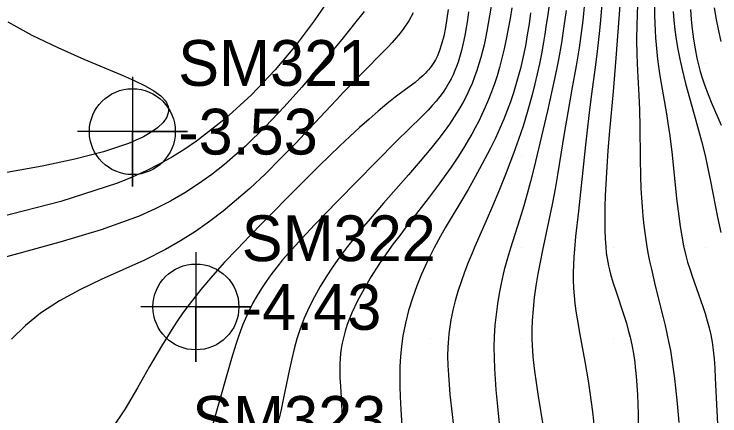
# Model space of a CAD drawing. Extents: x 2602990 to 2605851, y 618069 to 619180.
# Drawn here: x 2604152.29 to 2604190.81, y 618490.78 to 618512.72 of the extents above; entities that cross this region are included whole.
import ezdxf

# ---------------------------------------------------------------- set-up
doc = ezdxf.new("R2010")
doc.units = 0
for name, color, linetype in [('Default', 7, 'Continuous'), ('DTM Contours Major', 7, 'Continuous'), ('DTM Contours Minor', 7, 'Continuous'), ('Exist DTM Breakline', 7, 'Continuous'), ('Exist DTM Regular Point Underwater CELL', 7, 'Continuous'), ('Exist DTM Regular Point Underwater Cogo Elevation', 7, 'Continuous'), ('Exist DTM Regular Point Underwater Cogo Number', 7, 'Continuous'), ('Exist DTM Scan Elevation Point', 7, 'Continuous')]:
    doc.layers.add(name, color=color, linetype=linetype)

# ---------------------------------------------------------------- blocks, each defined once
blk = doc.blocks.new('POINT_DISPLAY')
at = {"layer": 'Default'}
blk.add_line((0, 0), (0, 0), dxfattribs=at)

msp = doc.modelspace()

# ---------------------------------------------------------------- linework, layer by layer
at = {"layer": 'DTM Contours Major'}
for points in [[(2604184.39, 618513.511), (2604184.298, 618512.38), (2604184.246, 618511.833), (2604184.139, 618510.843), (2604184.027, 618509.95), (2604183.791, 618508.215), (2604183.661, 618507.189), (2604183.475, 618505.578), (2604183.089, 618501.967), (2604182.935, 618500.569), (2604182.873, 618499.884), (2604182.843, 618499.459), (2604182.822, 618499.035), (2604182.811, 618498.611), (2604182.812, 618498.188), (2604182.826, 618497.763), (2604182.855, 618497.338), (2604182.898, 618496.919), (2604182.953, 618496.498), (2604183.019, 618496.076), (2604183.17, 618495.227), (2604183.442, 618493.75), (2604183.62, 618492.706), (2604183.7, 618492.191), (2604183.809, 618491.407), (2604183.873, 618490.857), (2604183.924, 618490.311)], [(2604171.391, 618512.868), (2604170.877, 618512.208), (2604170.17, 618511.334), (2604168.855, 618509.742), (2604167.989, 618508.724), (2604167.038, 618507.657), (2604166.013, 618506.576), (2604164.922, 618505.515), (2604163.776, 618504.512), (2604163.081, 618503.964), (2604162.363, 618503.448), (2604161.614, 618502.962), (2604160.827, 618502.507), (2604159.995, 618502.082), (2604159.109, 618501.687), (2604157.034, 618500.933), (2604154.787, 618500.266), (2604152.47, 618499.638), (2604150.188, 618499.004)]]:
    msp.add_lwpolyline(points, dxfattribs=at)
at = {"layer": 'DTM Contours Minor'}
for points in [[(2604185.541, 618515.629), (2604185.135, 618510.319), (2604184.981, 618508.503), (2604184.79, 618506.355), (2604184.703, 618505.264), (2604184.621, 618504.073), (2604184.585, 618503.439), (2604184.557, 618502.814), (2604184.537, 618502.206), (2604184.527, 618501.623), (2604184.531, 618500.916), (2604184.546, 618500.47), (2604184.577, 618500.017), (2604184.613, 618499.687), (2604184.659, 618499.369), (2604184.733, 618498.982), (2604184.785, 618498.755), (2604184.843, 618498.53), (2604184.974, 618498.082), (2604185.142, 618497.56), (2604185.553, 618496.341), (2604185.707, 618495.845), (2604185.813, 618495.471), (2604185.909, 618495.088), (2604186.002, 618494.664), (2604186.088, 618494.192), (2604186.16, 618493.7), (2604186.192, 618493.445), (2604186.244, 618492.959), (2604186.286, 618492.456), (2604186.318, 618491.94), (2604186.341, 618491.415), (2604186.354, 618490.885), (2604186.357, 618490.353)], [(2604169.466, 618513.542), (2604168.665, 618512.35), (2604167.686, 618511.045), (2604166.542, 618509.68), (2604165.246, 618508.312), (2604163.811, 618506.994), (2604162.251, 618505.783), (2604161.603, 618505.346), (2604160.933, 618504.932), (2604160.236, 618504.541), (2604159.506, 618504.171), (2604158.74, 618503.822), (2604157.931, 618503.491), (2604154.849, 618502.482), (2604151.421, 618501.623)], [(2604178.402, 618513.592), (2604178.244, 618512.626), (2604178.09, 618511.781), (2604178.016, 618511.413), (2604177.937, 618511.051), (2604177.853, 618510.694), (2604177.761, 618510.343), (2604177.661, 618509.996), (2604177.546, 618509.639), (2604177.421, 618509.286), (2604177.284, 618508.938), (2604177.135, 618508.594), (2604176.974, 618508.255), (2604176.8, 618507.92), (2604176.567, 618507.51), (2604176.315, 618507.106), (2604176.047, 618506.707), (2604175.764, 618506.312), (2604175.47, 618505.922), (2604175.036, 618505.376), (2604174.461, 618504.689), (2604173.816, 618503.944), (2604172.452, 618502.395), (2604171.722, 618501.549), (2604171.362, 618501.12), (2604171.007, 618500.687), (2604170.491, 618500.031), (2604170.158, 618499.587), (2604169.834, 618499.135), (2604169.674, 618498.904), (2604169.328, 618498.38), (2604168.995, 618497.84), (2604168.681, 618497.283), (2604168.389, 618496.712), (2604168.126, 618496.127), (2604167.895, 618495.528), (2604167.722, 618494.992), (2604167.573, 618494.447), (2604167.441, 618493.897), (2604167.322, 618493.342), (2604166.983, 618491.678), (2604166.864, 618491.13), (2604166.74, 618490.585)], [(2604181.526, 618513.532), (2604181.413, 618512.677), (2604181.337, 618512.15), (2604181.254, 618511.617), (2604181.165, 618511.081), (2604181.068, 618510.546), (2604180.962, 618510.012), (2604180.843, 618509.461), (2604180.716, 618508.917), (2604180.581, 618508.382), (2604180.44, 618507.859), (2604180.295, 618507.35), (2604180.067, 618506.606), (2604179.825, 618505.879), (2604179.548, 618505.103), (2604179.149, 618504.053), (2604178.79, 618503.152), (2604178.408, 618502.234), (2604178.055, 618501.427), (2604177.436, 618500.031), (2604177.285, 618499.676), (2604177.074, 618499.156), (2604176.874, 618498.631), (2604176.687, 618498.105), (2604176.517, 618497.58), (2604176.366, 618497.061), (2604176.236, 618496.549), (2604176.179, 618496.289), (2604176.128, 618496.032), (2604176.084, 618495.776), (2604176.046, 618495.522), (2604176.015, 618495.268), (2604175.99, 618495.015), (2604175.973, 618494.773), (2604175.961, 618494.531), (2604175.953, 618494.041), (2604175.964, 618493.54), (2604175.99, 618493.021), (2604176.029, 618492.489), (2604176.078, 618491.948), (2604176.197, 618490.851), (2604176.41, 618488.973)], [(2604183.427, 618513.319), (2604183.325, 618512.365), (2604183.224, 618511.556), (2604183.128, 618510.887), (2604182.968, 618509.892), (2604182.737, 618508.618), (2604182.504, 618507.347), (2604182.311, 618506.202), (2604181.949, 618503.941), (2604181.817, 618503.185), (2604181.651, 618502.322), (2604181.126, 618499.827), (2604180.998, 618499.183), (2604180.878, 618498.535), (2604180.771, 618497.887), (2604180.681, 618497.243), (2604180.611, 618496.607), (2604180.566, 618495.983), (2604180.55, 618495.494), (2604180.552, 618495.011), (2604180.567, 618494.622), (2604180.609, 618494.033), (2604180.628, 618493.835), (2604180.698, 618493.225), (2604180.784, 618492.604), (2604180.882, 618491.975), (2604181.19, 618490.076)], [(2604175.984, 618512.974), (2604175.914, 618512.476), (2604175.833, 618511.99), (2604175.738, 618511.523), (2604175.623, 618511.08), (2604175.485, 618510.67), (2604175.39, 618510.443), (2604175.284, 618510.229), (2604175.167, 618510.028), (2604175.088, 618509.91), (2604175.004, 618509.795), (2604174.916, 618509.685), (2604174.822, 618509.577), (2604174.723, 618509.472), (2604174.619, 618509.37), (2604174.405, 618509.178), (2604174.172, 618508.989), (2604173.659, 618508.602), (2604173.092, 618508.178), (2604172.636, 618507.817), (2604172.158, 618507.42), (2604171.66, 618506.989), (2604171.145, 618506.529), (2604170.616, 618506.042), (2604170.075, 618505.532), (2604169.507, 618504.984), (2604168.93, 618504.419), (2604167.753, 618503.246), (2604165.85, 618501.327), (2604165.149, 618500.614), (2604164.456, 618499.894), (2604163.778, 618499.168), (2604163.12, 618498.433), (2604162.49, 618497.69), (2604162.227, 618497.365), (2604161.969, 618497.036), (2604161.717, 618496.701), (2604161.47, 618496.36), (2604161.226, 618496.011), (2604160.987, 618495.651), (2604160.334, 618494.593), (2604159.687, 618493.473), (2604159.03, 618492.323), (2604158.343, 618491.172), (2604157.609, 618490.05)], [(2604179.452, 618513.066), (2604179.356, 618512.488), (2604179.255, 618511.915), (2604179.146, 618511.353), (2604179.034, 618510.826), (2604178.912, 618510.31), (2604178.778, 618509.805), (2604178.646, 618509.354), (2604178.502, 618508.911), (2604178.348, 618508.477), (2604178.184, 618508.051), (2604178.009, 618507.636), (2604177.825, 618507.231), (2604177.647, 618506.868), (2604177.462, 618506.514), (2604177.27, 618506.168), (2604177.074, 618505.83), (2604176.874, 618505.499), (2604176.54, 618504.97), (2604176.14, 618504.365), (2604175.861, 618503.964), (2604175.489, 618503.451), (2604174.885, 618502.654), (2604173.68, 618501.097), (2604173.334, 618500.641), (2604172.987, 618500.169), (2604172.64, 618499.682), (2604172.205, 618499.043), (2604171.787, 618498.389), (2604171.395, 618497.727), (2604171.039, 618497.065), (2604170.73, 618496.411), (2604170.477, 618495.773), (2604170.357, 618495.405), (2604170.26, 618495.045), (2604170.198, 618494.756), (2604170.149, 618494.471), (2604170.113, 618494.189), (2604170.089, 618493.909), (2604170.074, 618493.63), (2604170.068, 618493.351), (2604170.075, 618492.874), (2604170.097, 618492.398), (2604170.156, 618491.459), (2604170.18, 618490.999), (2604170.19, 618490.549)], [(2604182.415, 618512.919), (2604182.297, 618512.054), (2604182.158, 618511.152), (2604181.997, 618510.239), (2604181.908, 618509.779), (2604181.787, 618509.187), (2604181.659, 618508.598), (2604181.396, 618507.446), (2604180.659, 618504.293), (2604180.481, 618503.583), (2604180.299, 618502.913), (2604180.11, 618502.259), (2604179.873, 618501.491), (2604179.377, 618499.945), (2604179.216, 618499.403), (2604179.041, 618498.751), (2604178.984, 618498.52), (2604178.87, 618498.01), (2604178.764, 618497.472), (2604178.671, 618496.91), (2604178.592, 618496.328), (2604178.532, 618495.732), (2604178.494, 618495.125), (2604178.48, 618494.542), (2604178.485, 618493.956), (2604178.507, 618493.37), (2604178.541, 618492.785), (2604178.586, 618492.203), (2604178.67, 618491.3), (2604178.899, 618489.091)], [(2604186.308, 618513.242), (2604186.287, 618512.678), (2604186.273, 618512.125), (2604186.267, 618511.308), (2604186.282, 618510.495), (2604186.32, 618509.629), (2604186.392, 618508.281), (2604186.42, 618507.49), (2604186.435, 618506.574), (2604186.452, 618504.851), (2604186.477, 618503.865), (2604186.505, 618503.197), (2604186.532, 618502.696), (2604186.566, 618502.191), (2604186.609, 618501.682), (2604186.662, 618501.171), (2604186.727, 618500.659), (2604186.804, 618500.149), (2604186.884, 618499.693), (2604186.975, 618499.239), (2604187.073, 618498.786), (2604187.287, 618497.886), (2604187.723, 618496.147), (2604187.826, 618495.716), (2604187.923, 618495.284), (2604188.013, 618494.85), (2604188.107, 618494.346), (2604188.19, 618493.84), (2604188.265, 618493.333), (2604188.331, 618492.824), (2604188.391, 618492.316), (2604188.479, 618491.463), (2604188.573, 618490.425)], [(2604187.246, 618513.122), (2604187.248, 618512.664), (2604187.259, 618512.206), (2604187.275, 618511.817), (2604187.299, 618511.427), (2604187.33, 618511.037), (2604187.368, 618510.647), (2604187.413, 618510.256), (2604187.465, 618509.863), (2604187.542, 618509.348), (2604187.716, 618508.313), (2604187.895, 618507.279), (2604187.977, 618506.763), (2604188.075, 618506.073), (2604188.199, 618505.043), (2604188.451, 618502.656), (2604188.566, 618501.686), (2604188.643, 618501.127), (2604188.73, 618500.59), (2604188.831, 618500.072), (2604188.935, 618499.622), (2604189.052, 618499.182), (2604189.181, 618498.75), (2604189.292, 618498.409), (2604189.526, 618497.737), (2604189.875, 618496.759), (2604190.005, 618496.369), (2604190.123, 618495.981), (2604190.228, 618495.59), (2604190.312, 618495.206), (2604190.383, 618494.808), (2604190.442, 618494.369), (2604190.49, 618493.9), (2604190.529, 618493.382), (2604190.562, 618492.835), (2604190.645, 618491.068), (2604190.706, 618489.983)], [(2604189.206, 618512.972), (2604189.246, 618512.434), (2604189.299, 618511.894), (2604189.368, 618511.356), (2604189.454, 618510.826), (2604189.558, 618510.306), (2604189.644, 618509.945), (2604189.739, 618509.59), (2604189.843, 618509.244), (2604189.955, 618508.904), (2604190.073, 618508.571), (2604190.199, 618508.244), (2604190.331, 618507.92), (2604190.876, 618506.659)], [(2604190.5, 618513.058), (2604190.604, 618512.425), (2604190.727, 618511.814), (2604190.871, 618511.232)], [(2604174.07, 618512.788), (2604173.828, 618512.357), (2604173.561, 618511.95), (2604173.36, 618511.683), (2604173.147, 618511.425), (2604172.922, 618511.171), (2604172.685, 618510.918), (2604171.096, 618509.301), (2604170.292, 618508.468), (2604169.864, 618508.018), (2604168.421, 618506.478), (2604167.645, 618505.659), (2604166.838, 618504.829), (2604166.005, 618504.004), (2604165.15, 618503.201), (2604164.437, 618502.572), (2604163.707, 618501.969), (2604162.957, 618501.396), (2604162.183, 618500.853), (2604161.381, 618500.343), (2604160.547, 618499.868), (2604159.403, 618499.294), (2604158.224, 618498.755), (2604157.041, 618498.223), (2604155.88, 618497.671), (2604154.769, 618497.072), (2604153.738, 618496.398), (2604152.906, 618495.72), (2604152.143, 618494.979)], [(2604177.099, 618512.847), (2604177.033, 618512.408), (2604176.963, 618511.976), (2604176.887, 618511.551), (2604176.802, 618511.136), (2604176.707, 618510.733), (2604176.599, 618510.344), (2604176.522, 618510.101), (2604176.438, 618509.863), (2604176.346, 618509.632), (2604176.248, 618509.407), (2604176.141, 618509.188), (2604176.025, 618508.973), (2604175.87, 618508.714), (2604175.701, 618508.461), (2604175.518, 618508.212), (2604175.321, 618507.966), (2604175.11, 618507.721), (2604174.885, 618507.476), (2604174.523, 618507.104), (2604173.186, 618505.792), (2604172.06, 618504.662), (2604169.984, 618502.543), (2604168.694, 618501.21), (2604168.01, 618500.487), (2604167.644, 618500.09), (2604167.29, 618499.694), (2604166.948, 618499.297), (2604166.621, 618498.897), (2604166.309, 618498.492), (2604166.041, 618498.12), (2604165.787, 618497.74), (2604165.548, 618497.351), (2604165.323, 618496.95), (2604165.113, 618496.536), (2604164.918, 618496.107), (2604164.779, 618495.768), (2604164.647, 618495.42), (2604164.521, 618495.06), (2604164.398, 618494.688), (2604164.158, 618493.909), (2604163.896, 618493.017), (2604163.093, 618490.213)], [(2604180.48, 618512.795), (2604180.394, 618512.189), (2604180.299, 618511.585), (2604180.193, 618510.986), (2604180.04, 618510.233), (2604179.926, 618509.751), (2604179.844, 618509.434), (2604179.701, 618508.925), (2604179.545, 618508.425), (2604179.378, 618507.934), (2604179.201, 618507.453), (2604179.014, 618506.983), (2604178.82, 618506.526), (2604178.557, 618505.952), (2604178.284, 618505.393), (2604177.826, 618504.504), (2604177.461, 618503.829), (2604177.077, 618503.148), (2604176.622, 618502.377), (2604176.093, 618501.503), (2604175.826, 618501.054), (2604175.561, 618500.594), (2604175.217, 618499.965), (2604174.972, 618499.485), (2604174.813, 618499.156), (2604174.532, 618498.528), (2604174.269, 618497.878), (2604174.031, 618497.21), (2604173.821, 618496.531), (2604173.645, 618495.844), (2604173.509, 618495.155), (2604173.429, 618494.592), (2604173.376, 618494.031), (2604173.346, 618493.475), (2604173.335, 618492.924), (2604173.34, 618492.379), (2604173.358, 618491.842), (2604173.397, 618491.116), (2604173.531, 618489.141)], [(2604188.252, 618512.859), (2604188.295, 618512.368), (2604188.353, 618511.861), (2604188.427, 618511.341), (2604188.517, 618510.806), (2604188.624, 618510.256), (2604188.748, 618509.692), (2604188.936, 618508.933), (2604189.145, 618508.157), (2604189.587, 618506.575), (2604189.802, 618505.783), (2604190, 618505), (2604190.161, 618504.289), (2604190.305, 618503.594), (2604190.684, 618501.624), (2604190.858, 618500.795)], [(2604151.947, 618512.293), (2604153.264, 618511.573), (2604154.677, 618510.895), (2604156.101, 618510.268), (2604158.185, 618509.385), (2604158.852, 618509.089), (2604159.436, 618508.806), (2604159.925, 618508.528), (2604160.307, 618508.25), (2604160.571, 618507.967), (2604160.704, 618507.684), (2604160.72, 618507.394), (2604160.624, 618507.1), (2604160.421, 618506.806), (2604160.116, 618506.516), (2604159.714, 618506.233), (2604159.54, 618506.129), (2604159.352, 618506.027), (2604159.151, 618505.927), (2604158.938, 618505.828), (2604158.711, 618505.731), (2604158.472, 618505.635), (2604157.161, 618505.199), (2604155.599, 618504.796), (2604153.831, 618504.423), (2604151.897, 618504.078)]]:
    msp.add_lwpolyline(points, dxfattribs=at)
at = {"layer": 'Exist DTM Breakline'}
msp.add_spline([(2604056.195, 618608.101), (2604070.612, 618564.846), (2604060.948, 618498.617), (2604052.223, 618447.183), (2604051.568, 618445.166), (2604051.779, 618438.355), (2604056.316, 618420.051), (2604056.045, 618414.227), (2604060.112, 618404.174), (2604065.814, 618393.977), (2604079.591, 618374.932), (2604102.645, 618354.376), (2604129.573, 618330.438), (2604185.644, 618288.739), (2604229.181, 618260.22), (2604259.941, 618240.43), (2604275.412, 618231.212), (2604276.014, 618212.47)], degree=3, dxfattribs=at)
at = {"layer": 'Exist DTM Regular Point Underwater CELL'}
for points in [[(2604158.746, 618509.302), (2604158.746, 618503.302), (2604158.746, 618506.302), (2604161.746, 618506.302), (2604155.746, 618506.302)], [(2604162.214, 618499.731), (2604162.214, 618493.731), (2604162.214, 618496.731), (2604165.214, 618496.731), (2604159.214, 618496.731)]]:
    msp.add_lwpolyline(points, dxfattribs=at)
for centre in [(2604158.746, 618506.302), (2604162.214, 618496.731)]:
    msp.add_circle(centre, 2.344, dxfattribs=at)

# ---------------------------------------------------------------- block references
at = {"layer": 'Exist DTM Scan Elevation Point', "xscale": 1.3123333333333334, "yscale": 1.3123333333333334}
for p in [(2604175, 618510), (2604180, 618510), (2604185, 618510), (2604190, 618510), (2604175, 618505), (2604180, 618505), (2604185, 618505), (2604190, 618505), (2604170, 618500), (2604175, 618500), (2604180, 618500), (2604185, 618500), (2604190, 618500), (2604170, 618495), (2604175, 618495), (2604180, 618495), (2604185, 618495), (2604190, 618495)]:
    msp.add_blockref('POINT_DISPLAY', p, dxfattribs=at)

# ---------------------------------------------------------------- texts
at = {"layer": 'Exist DTM Regular Point Underwater Cogo Elevation'}
for s, p in [('-3.53', (2604161.246, 618505.052)), ('-4.43', (2604164.714, 618495.481))]:
    msp.add_text(s, height=2.5, dxfattribs=at).set_placement(p)
at = {"layer": 'Exist DTM Regular Point Underwater Cogo Number'}
for s, p in [('SM321', (2604161.246, 618508.802)), ('SM322', (2604164.714, 618499.231)), ('SM323', (2604162.01, 618489.367))]:
    msp.add_text(s, height=2.5, dxfattribs=at).set_placement(p)

doc.saveas('drawing.dxf')
